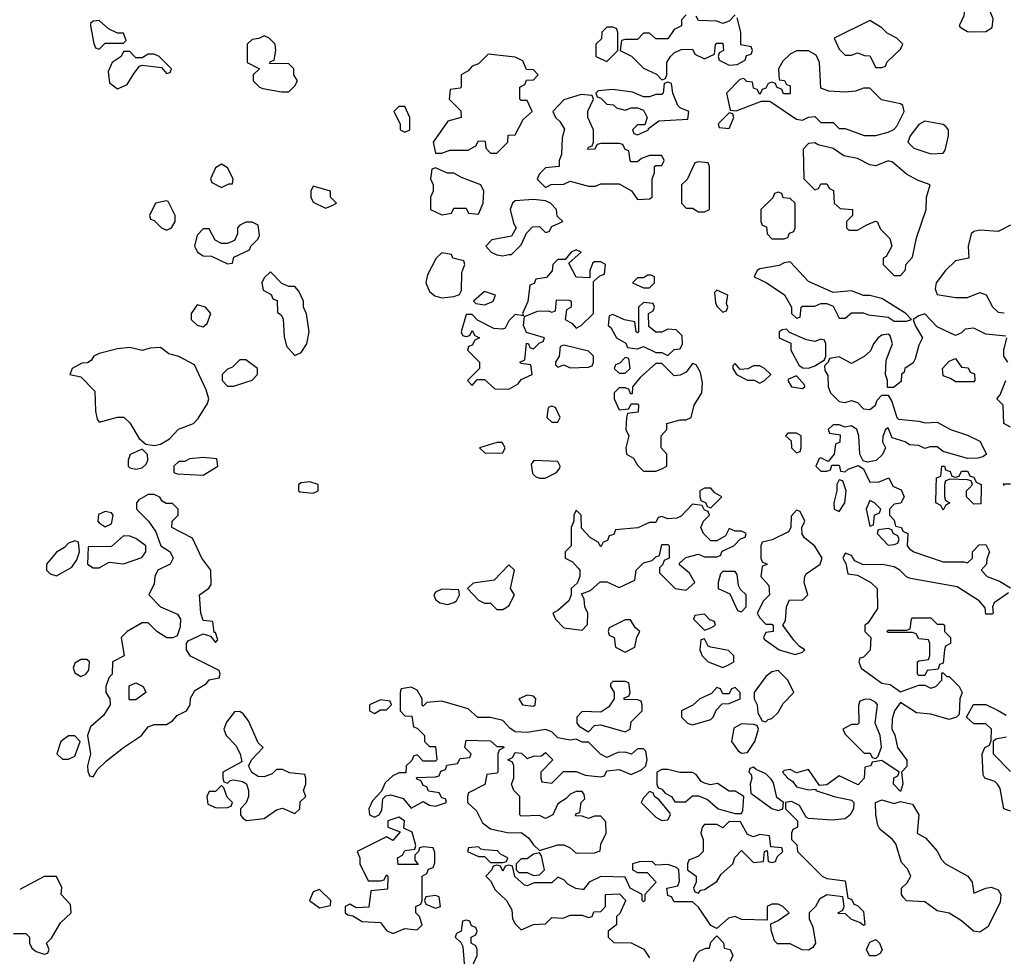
# Model space of a CAD drawing. Header units: inches. Extents: x 2601682 to 2755810, y 449311 to 584050.
# Tile 394 of 505: x 2725670 to 2728890, y 508467 to 511530. Entities that reach past the tile are written whole.
import ezdxf

# ---------------------------------------------------------------- set-up
doc = ezdxf.new("R2010")
doc.units = ezdxf.units.IN
doc.header["$MEASUREMENT"] = 0
doc.layers.add('C7520', color=7, linetype='Continuous')
doc.layers.add('C7521', color=7, linetype='Continuous')

msp = doc.modelspace()

# ---------------------------------------------------------------- linework, layer by layer
at = {"layer": 'C7520', "color": 2, "elevation": 2}
for points in [[(2726582, 510000), (2726582, 509990), (2726586, 509986), (2726630, 509982), (2726646, 509990), (2726646, 510000)], [(2728342, 510000), (2728342, 509990), (2728332, 509950), (2728334, 509930), (2728350, 509922), (2728368, 509950), (2728373.2, 509990), (2728369.7, 510000)], [(2728537, 510000), (2728552.7, 509992.7), (2728562, 509970), (2728551.1, 509948.9), (2728530, 509946), (2728514, 509930), (2728514, 509910), (2728530, 509894), (2728534, 509874), (2728554, 509870), (2728558, 509858), (2728574, 509850), (2728572, 509810), (2728579.6, 509799.6), (2728594, 509790), (2728690, 509758), (2728758, 509758), (2728770, 509754), (2728786, 509770), (2728786, 509790), (2728807.3, 509812.7), (2728830, 509814), (2728842, 509790), (2728832.7, 509767.3), (2728832, 509750), (2728814, 509730), (2728834, 509710), (2728874.4, 509694.4), (2728910, 509672)], [(2728694, 510000), (2728694, 509970), (2728698, 509958), (2728712, 509950), (2728698, 509942), (2728690, 509926), (2728682, 509942), (2728666, 509950), (2728667.2, 510000)], [(2728813.8, 510000), (2728812.7, 509947.3), (2728790, 509946), (2728766, 509970), (2728766, 509990), (2728776, 510000)], [(2728903.6, 509656.4), (2728856.9, 509623.1), (2728851.3, 509610), (2728854, 509590), (2728850, 509586), (2728830, 509586), (2728827.3, 509607.3), (2728808, 509630), (2728736, 509676), (2728583.1, 509703.1), (2728570, 509708), (2728548.7, 509730), (2728530, 509741.2), (2728491.3, 509748.7), (2728428, 509748), (2728401.2, 509761.2), (2728390, 509778), (2728370, 509786), (2728362, 509770), (2728372, 509752), (2728378, 509718), (2728410, 509714), (2728454, 509690), (2728474, 509670), (2728474.8, 509605.2), (2728443.6, 509556.4), (2728434, 509550), (2728434, 509530), (2728454, 509510), (2728451.1, 509468.9), (2728430, 509446), (2728418, 509442), (2728414, 509430), (2728422, 509410), (2728490, 509361), (2728516.3, 509356.3), (2728550, 509332), (2728610, 509354), (2728630, 509354), (2728650, 509344.7), (2728666, 509350), (2728686, 509370), (2728686, 509394), (2728690, 509394), (2728702, 509382), (2728710, 509382), (2728742, 509350), (2728752, 509330), (2728744.7, 509310), (2728742, 509258), (2728734, 509250), (2728710, 509242), (2728650, 509259), (2728603.2, 509263.2), (2728550, 509298), (2728531.3, 509270), (2728523.6, 509243.6), (2728522, 509210), (2728531.6, 509191.6), (2728541, 509150), (2728571.6, 509108.4), (2728571.6, 509088.4), (2728554, 509070), (2728558, 509030), (2728550, 509006), (2728528, 509030), (2728528.4, 509051.6), (2728542, 509058), (2728546, 509070), (2728490, 509108), (2728458, 509102), (2728454, 509090), (2728434, 509086), (2728432, 509050), (2728412, 509028), (2728350, 509058), (2728310, 509028), (2728286, 509026), (2728250, 509078), (2728210, 509068), (2728190, 509078), (2728170, 509075.3), (2728164.7, 509070), (2728182, 509050), (2728198.8, 509038.8), (2728210, 509022), (2728250, 509012), (2728274, 509014), (2728274, 509010), (2728334, 508990), (2728390, 508978), (2728398, 508970), (2728397.3, 508950), (2728386, 508930), (2728370, 508917.2), (2728327.3, 508912.7), (2728250, 508918), (2728242, 508922), (2728220.4, 508960.4), (2728194, 508974), (2728174, 508970), (2728174, 508950), (2728214, 508910), (2728214, 508890), (2728198, 508882), (2728194, 508870), (2728194, 508850), (2728211.6, 508831.6), (2728214, 508810), (2728294, 508730), (2728310, 508722), (2728370, 508714), (2728378, 508658), (2728390, 508654), (2728398, 508638), (2728410, 508634), (2728430, 508614), (2728434, 508570), (2728430, 508568), (2728418, 508578), (2728390, 508588), (2728370, 508608), (2728350, 508606), (2728346, 508610), (2728362, 508618), (2728366, 508630), (2728362, 508662), (2728310, 508668), (2728285.4, 508654.6), (2728272, 508630), (2728252, 508610), (2728252, 508590), (2728263.5, 508563.5), (2728272, 508510), (2728263.6, 508496.4), (2728250, 508488), (2728228.4, 508488.4), (2728190, 508508), (2728148.4, 508508.4), (2728138, 508518), (2728127.3, 508552.7), (2728126, 508574), (2728150, 508584.7), (2728186, 508610), (2728166, 508630), (2728150, 508638), (2728130, 508638), (2728114, 508630), (2728114, 508586), (2728030, 508588), (2728010, 508598), (2727987.5, 508592.5), (2727950, 508558), (2727930, 508568), (2727890, 508628), (2727870, 508646), (2727810, 508646), (2727802, 508662), (2727790, 508666), (2727786, 508690), (2727822, 508698), (2727827.3, 508712.7), (2727826, 508750), (2727818, 508758), (2727790, 508768), (2727750, 508766), (2727738, 508778), (2727696.4, 508776.4), (2727674, 508770), (2727674, 508750), (2727690, 508742), (2727722, 508742), (2727752, 508710), (2727714, 508670), (2727714, 508650), (2727710, 508646), (2727706, 508650), (2727706, 508670), (2727666, 508690), (2727650, 508726), (2727570, 508728.7), (2727532, 508710), (2727514, 508686), (2727510, 508686), (2727488.7, 508688.7), (2727463.1, 508703.1), (2727450, 508718), (2727430, 508726), (2727410, 508708), (2727352.7, 508707.3), (2727330, 508698), (2727320.4, 508700.4), (2727288.9, 508728.9), (2727282, 508762), (2727270, 508766), (2727258, 508762), (2727250, 508746), (2727242, 508762), (2727230, 508766), (2727218, 508762), (2727214, 508750), (2727194, 508730), (2727210, 508714), (2727225.4, 508685.4), (2727262, 508650), (2727279.6, 508619.6), (2727282, 508590), (2727290, 508574), (2727310, 508554), (2727350, 508572), (2727390, 508574), (2727410, 508594), (2727447.3, 508592.7), (2727470, 508602), (2727510, 508602), (2727530, 508594), (2727542, 508598), (2727547.3, 508612.7), (2727570, 508614), (2727586, 508630), (2727586, 508670), (2727632, 508672), (2727651.6, 508651.6), (2727651.6, 508648.4), (2727632.7, 508607.3), (2727622, 508598), (2727622, 508570), (2727594, 508550), (2727594, 508530), (2727612.7, 508512.7), (2727670, 508512), (2727711.3, 508491.3), (2727730, 508462)], [(2728910, 508942), (2728888.7, 508950), (2728876.4, 509016.4), (2728868, 509030), (2728859, 509039), (2728826, 509050), (2728820.4, 509060.4), (2728818, 509130), (2728826, 509150), (2728842, 509158), (2728847.3, 509172.7), (2728848, 509210), (2728830, 509228), (2728790, 509228), (2728766, 509250), (2728788.9, 509291.1), (2728830, 509291.3), (2728870, 509271.3), (2728895.9, 509255.9)], [(2728896, 509184), (2728862, 509178), (2728854, 509170), (2728854, 509130), (2728910, 509072)], [(2725650, 508542), (2725690, 508542), (2725702, 508530), (2725702, 508510), (2725710, 508494), (2725723.6, 508483.6), (2725750, 508474), (2725762, 508478), (2725766, 508490), (2725758, 508510), (2725773.6, 508526.4), (2725803.1, 508576.9), (2725838, 508610), (2725836.4, 508636.4), (2725806, 508670), (2725807.3, 508692.7), (2725790, 508728), (2725750, 508728), (2725670, 508686)], [(2727873.2, 508450), (2727884.7, 508475.3), (2727894.6, 508485.4), (2727914, 508494), (2727926, 508494), (2727930, 508514), (2727950, 508534), (2727971.6, 508511.6), (2727974, 508494), (2727994, 508490), (2728002, 508470), (2727994, 508450)]]:
    msp.add_lwpolyline(points, dxfattribs=at)
for points in [[(2727930, 509998), (2727910, 509998), (2727894, 509990), (2727894, 509970), (2727898, 509958), (2727914, 509950), (2727918, 509938), (2727930, 509934), (2727966, 509970), (2727943.1, 509983.1)], [(2726110, 509978), (2726090, 509978), (2726059.6, 509960.4), (2726052, 509950), (2726052, 509930), (2726091.3, 509890), (2726115.3, 509855.3), (2726132, 509810), (2726162, 509790), (2726172, 509770), (2726162, 509750), (2726122, 509730), (2726112, 509710), (2726110, 509686), (2726092, 509650), (2726130.7, 509610.7), (2726186.4, 509586.4), (2726196, 509570), (2726195.3, 509544.7), (2726184.7, 509515.3), (2726171.3, 509508.7), (2726151.1, 509508.9), (2726118, 509530), (2726090, 509558), (2726070, 509558), (2726022, 509530), (2726002, 509510), (2726012, 509450), (2725974, 509430), (2725972, 509390), (2725962, 509378), (2725951.3, 509350), (2725951.3, 509330), (2725964.7, 509310), (2725966, 509290), (2725944.5, 509255.5), (2725902, 509218), (2725891.3, 509190), (2725902, 509130), (2725892, 509090), (2725892.7, 509072.7), (2725898, 509058), (2725910, 509054), (2725923.1, 509076.9), (2725953.6, 509106.4), (2726009.3, 509150.7), (2726068.7, 509190), (2726090, 509218), (2726110, 509226), (2726150, 509226), (2726170, 509238), (2726185.2, 509254.8), (2726215.3, 509270), (2726228, 509290), (2726228.4, 509311.6), (2726243.1, 509336.9), (2726280.4, 509359.6), (2726290, 509372), (2726322, 509378), (2726326, 509390), (2726322, 509402), (2726229, 509449), (2726215.3, 509470), (2726215.3, 509490), (2726221.2, 509498.8), (2726270, 509522), (2726294, 509514), (2726310, 509494), (2726318, 509502), (2726310, 509526), (2726306, 509526), (2726302, 509562), (2726270, 509566), (2726262, 509590), (2726258, 509650), (2726288.4, 509671.6), (2726296.4, 509683.6), (2726295.3, 509730), (2726266, 509770), (2726235.3, 509835.3), (2726168, 509870), (2726169, 509891), (2726188, 509910), (2726188, 509930), (2726170, 509948), (2726148.7, 509948.7), (2726136.4, 509956.4), (2726128.4, 509968.4)], [(2728450, 509958), (2728438, 509930), (2728450, 509874), (2728462, 509878), (2728466, 509910), (2728482, 509918), (2728486, 509930), (2728466, 509950)], [(2725950, 509922), (2725927.5, 509912.5), (2725926, 509890), (2725930, 509884.7), (2725950, 509872), (2725970, 509882), (2725975.3, 509910), (2725970, 509918)], [(2727870, 509946), (2727832.7, 509907.3), (2727819.6, 509900.4), (2727790, 509898), (2727770, 509906), (2727758, 509902), (2727750, 509886), (2727730, 509886), (2727691.6, 509868.4), (2727618, 509862), (2727612.7, 509847.3), (2727598, 509842), (2727592.7, 509827.3), (2727578, 509822), (2727570, 509806), (2727562, 509822), (2727536.4, 509836.4), (2727507.3, 509867.3), (2727506, 509910), (2727490, 509926), (2727482, 509910), (2727482, 509890), (2727474, 509870), (2727474, 509810), (2727454, 509790), (2727454, 509770), (2727478, 509758), (2727496.9, 509736.9), (2727502, 509730), (2727502, 509710), (2727492.7, 509687.3), (2727474, 509670), (2727474, 509650), (2727466, 509630), (2727430, 509598), (2727414, 509590), (2727422, 509570), (2727450, 509542), (2727510, 509534), (2727527.3, 509552.7), (2727528, 509590), (2727518, 509610), (2727516.4, 509636.4), (2727507.3, 509652.7), (2727536.4, 509663.6), (2727568.4, 509691.6), (2727590, 509692), (2727630, 509674), (2727682, 509698), (2727686, 509730), (2727710, 509754), (2727738, 509762), (2727750, 509774), (2727762, 509778), (2727770, 509814), (2727790, 509814), (2727794, 509810), (2727794, 509770), (2727778, 509762), (2727772.7, 509747.3), (2727762, 509738), (2727762, 509722), (2727814, 509670), (2727850, 509664.7), (2727878, 509690), (2727860.4, 509720.4), (2727827.3, 509747.3), (2727827.3, 509752.7), (2727848.4, 509771.6), (2727890, 509782), (2727910, 509774), (2727950, 509774), (2727962, 509778), (2727967.3, 509792.7), (2728006, 509810), (2728027.3, 509832.7), (2728042, 509838), (2728046, 509850), (2728030, 509858), (2728010, 509858), (2727990, 509866), (2727978, 509842), (2727950, 509826), (2727930, 509826), (2727906, 509850), (2727898, 509870), (2727906, 509890), (2727926, 509910), (2727922, 509922), (2727910, 509926), (2727902, 509942)], [(2728210, 509926), (2728192.7, 509907.3), (2728192, 509870), (2728184.7, 509855.3), (2728131, 509829), (2728098, 509822), (2728094, 509810), (2728094, 509770), (2728098, 509758), (2728114, 509750), (2728098, 509742), (2728094, 509710), (2728119.6, 509679.6), (2728122, 509650), (2728102, 509630), (2728082, 509590), (2728090, 509574), (2728110, 509554), (2728130, 509554), (2728134, 509550), (2728134, 509530), (2728110, 509526), (2728102, 509510), (2728104.7, 509504.7), (2728154, 509470), (2728206, 509454), (2728230, 509462), (2728238, 509470), (2728220.2, 509480.2), (2728201.2, 509501.2), (2728166, 509550), (2728174.6, 509565.4), (2728178, 509610), (2728187.3, 509632.7), (2728230, 509632), (2728248, 509650), (2728235.3, 509690), (2728238, 509710), (2728242, 509718), (2728288, 509750), (2728294, 509770), (2728270, 509808.7), (2728236.4, 509836.4), (2728228.4, 509848.4), (2728228, 509870), (2728238, 509890), (2728222, 509922)], [(2728510, 509866), (2728478, 509862), (2728474, 509850), (2728510, 509812), (2728530, 509814), (2728542, 509818), (2728546, 509830), (2728542, 509842), (2728526, 509850), (2728522, 509862)], [(2725850, 509826), (2725830, 509818), (2725816, 509804), (2725790, 509788.7), (2725758, 509750), (2725758, 509730), (2725770, 509718), (2725790, 509711.3), (2725810, 509722.8), (2725840.2, 509739.8), (2725856.4, 509763.6), (2725866, 509790), (2725862, 509822)], [(2726010, 509842), (2725970, 509808), (2725894, 509806), (2725892, 509750), (2725910, 509738), (2725930, 509738), (2725963.1, 509756.9), (2726010, 509751.3), (2726068.9, 509771.1), (2726082, 509790), (2726082, 509810), (2726050, 509834), (2726030, 509841.2)], [(2727270, 509748), (2727222, 509698), (2727152.7, 509687.3), (2727134, 509670), (2727170, 509632), (2727190, 509622), (2727210, 509622), (2727230, 509602), (2727250, 509602), (2727270, 509614), (2727288, 509650), (2727275.3, 509670), (2727288, 509730)], [(2728010, 509726), (2727970, 509726), (2727962, 509718), (2727954, 509690), (2727954, 509670), (2727992.7, 509652.7), (2728018, 509598), (2728030, 509594), (2728046, 509610), (2728046, 509650), (2728027.3, 509667.3), (2728020.4, 509680.4), (2728016.4, 509716.4)], [(2727050, 509668), (2727030, 509658), (2727024.7, 509650), (2727030, 509634), (2727043.6, 509623.6), (2727070, 509618), (2727090, 509624.7), (2727098, 509630), (2727108, 509650), (2727106, 509666)], [(2727650, 509568), (2727598, 509542), (2727594, 509530), (2727598, 509518), (2727614, 509510), (2727618, 509478), (2727650, 509462), (2727682, 509478), (2727688.4, 509511.6), (2727698, 509530), (2727683.1, 509543.1), (2727667.3, 509567.3)], [(2727910, 509586), (2727878, 509582), (2727874, 509570), (2727910, 509534), (2727930, 509542), (2727946, 509550), (2727942, 509562), (2727927.3, 509567.3)], [(2728670, 509554), (2728690, 509554), (2728694, 509550), (2728694, 509530), (2728714, 509510), (2728714, 509490), (2728698, 509482), (2728694, 509470), (2728690, 509426), (2728678, 509422), (2728674, 509406), (2728638, 509402), (2728630, 509386), (2728610, 509386), (2728606, 509390), (2728606, 509430), (2728610, 509434), (2728642, 509438), (2728646, 509450), (2728646, 509490), (2728642, 509502), (2728610, 509506), (2728602, 509522), (2728590, 509526), (2728510, 509526), (2728506, 509530), (2728510, 509534), (2728570, 509534), (2728582, 509538), (2728586, 509570), (2728590, 509574), (2728650, 509574)], [(2727910, 509506), (2727898, 509502), (2727894, 509470), (2727902, 509450), (2727922, 509430), (2727970, 509412), (2727990, 509422), (2728006, 509430), (2728006, 509450), (2727988, 509468), (2727930, 509478), (2727922, 509482)], [(2725890, 509438), (2725870, 509438), (2725850, 509426), (2725844.7, 509410), (2725850, 509394), (2725870, 509382), (2725886, 509390), (2725896.4, 509403.6), (2725898, 509430)], [(2728150, 509402), (2728130, 509398), (2728110, 509382), (2728072, 509330), (2728072, 509310), (2728082, 509290), (2728083.6, 509263.6), (2728098, 509238), (2728110, 509234), (2728118, 509242), (2728130, 509244.7), (2728150, 509264.7), (2728166.3, 509293.7), (2728202, 509330), (2728182, 509370)], [(2726030, 509306), (2726028, 509310), (2726028.4, 509351.6), (2726050, 509362), (2726074, 509350), (2726082, 509330), (2726050, 509306)], [(2726950, 509348), (2726918, 509342), (2726914, 509330), (2726914, 509270), (2726930, 509254), (2726952.7, 509252.7), (2726958, 509218), (2726970, 509214), (2726994, 509190), (2726994, 509170), (2727010, 509154), (2727030, 509154), (2727034, 509110), (2727030, 509106), (2726990, 509106), (2726970, 509126), (2726958, 509122), (2726952.7, 509107.3), (2726934, 509090), (2726932.7, 509067.3), (2726910, 509068), (2726890, 509058), (2726865.4, 509034.6), (2726852.7, 509007.3), (2726823.6, 508976.4), (2726812, 508950), (2726814, 508930), (2726830, 508922), (2726846, 508930), (2726854.6, 508945.4), (2726858, 508982), (2726867.3, 508992.7), (2726884, 508996), (2726924, 508984), (2726950, 508952), (2726990, 508974), (2727010, 508962), (2727030, 508958), (2727066, 508970), (2727062, 508982), (2727050, 508986), (2727042, 509002), (2727007.3, 509007.3), (2727002, 509022), (2726990, 509026), (2726982, 509042), (2726970, 509046), (2726967.3, 509052.7), (2727030, 509054), (2727042, 509058), (2727047.3, 509072.7), (2727062, 509078), (2727067.3, 509092.7), (2727102, 509098), (2727110, 509114), (2727142, 509118), (2727146, 509130), (2727126, 509150), (2727130, 509174), (2727210, 509172), (2727230, 509154), (2727250, 509154), (2727254, 509150), (2727238, 509142), (2727234, 509130), (2727234, 509070), (2727230, 509066), (2727198, 509062), (2727191.1, 509028.9), (2727138, 509002), (2727134, 508990), (2727134, 508970), (2727163.6, 508943.6), (2727183.5, 508903.5), (2727210, 508884), (2727270, 508871.3), (2727310, 508872), (2727334.4, 508854.4), (2727350, 508832), (2727370, 508814), (2727430, 508832), (2727450, 508832), (2727470, 508822), (2727490, 508804.7), (2727550, 508806), (2727568, 508812), (2727570, 508834), (2727588, 508870), (2727587.3, 508907.3), (2727570, 508926), (2727550, 508926), (2727530, 508918), (2727510, 508926), (2727487.3, 508927.3), (2727490, 508934), (2727502, 508938), (2727506, 508970), (2727518, 508982), (2727516.4, 508996.4), (2727510, 509006), (2727490, 509006), (2727470, 508998), (2727456.9, 508983.1), (2727430, 508966), (2727414, 508930), (2727390, 508918), (2727370, 508928), (2727310, 508926), (2727306, 508930), (2727306, 508990), (2727286, 509010), (2727278, 509030), (2727286, 509050), (2727286, 509090), (2727282, 509102), (2727266, 509110), (2727282, 509118), (2727290, 509134), (2727311.6, 509131.6), (2727330, 509114), (2727350, 509122), (2727376.4, 509123.6), (2727390, 509134), (2727414, 509110), (2727374, 509070), (2727374, 509050), (2727378, 509038), (2727410, 509034), (2727448, 509072), (2727490, 509072), (2727519.6, 509059.6), (2727570, 509054), (2727582, 509058), (2727590, 509074), (2727630, 509078), (2727670, 509062), (2727703.1, 509076.9), (2727718, 509090), (2727722, 509110), (2727718, 509138), (2727710, 509146), (2727690, 509146), (2727671.1, 509128.9), (2727650, 509135.3), (2727626.4, 509133.6), (2727590, 509118), (2727568.9, 509128.9), (2727530, 509168), (2727510, 509168), (2727490, 509178), (2727470, 509174), (2727430, 509182), (2727410, 509202), (2727390, 509208.7), (2727330, 509199), (2727290, 509202), (2727273.2, 509213.2), (2727250, 509239), (2727210, 509248), (2727168.4, 509248.4), (2727136.4, 509276.4), (2727050, 509302), (2727002, 509298), (2726990, 509286), (2726986, 509290), (2726986, 509310), (2726970, 509338)], [(2727650, 509366), (2727610, 509366), (2727602, 509358), (2727602, 509350), (2727614, 509330), (2727614, 509310), (2727596.9, 509283.1), (2727570, 509266), (2727510, 509268), (2727492, 509250), (2727492, 509230), (2727499.6, 509219.6), (2727530, 509202), (2727550, 509222), (2727570, 509224.7), (2727650, 509202), (2727666, 509210), (2727670, 509234), (2727706, 509270), (2727706, 509290), (2727702, 509302), (2727690, 509306), (2727647.3, 509307.3), (2727647.3, 509312.7), (2727662, 509318), (2727666, 509330), (2727662, 509362)], [(2728010, 509346), (2727998, 509342), (2727990, 509326), (2727970, 509326), (2727962, 509342), (2727950, 509346), (2727932.7, 509327.3), (2727894, 509310), (2727871.6, 509288.4), (2727834, 509270), (2727834, 509250), (2727854, 509230), (2727870, 509224.7), (2727930, 509242), (2727938, 509250), (2727947.3, 509272.7), (2727967.3, 509292.7), (2727990, 509294), (2728026, 509310), (2728026, 509330)], [(2727330, 509322), (2727302, 509310), (2727314, 509290), (2727350, 509286), (2727355.3, 509290), (2727358, 509310), (2727350, 509318)], [(2728450, 509308), (2728432.7, 509307.3), (2728418, 509302), (2728412.7, 509287.3), (2728414, 509230), (2728410, 509226), (2728390, 509226), (2728362, 509210), (2728370, 509194), (2728432, 509132), (2728451.3, 509131.3), (2728458, 509118), (2728470, 509114), (2728478, 509122), (2728488.4, 509151.6), (2728484, 509190), (2728468, 509230), (2728475.3, 509290), (2728470, 509298)], [(2726850, 509306), (2726814, 509290), (2726814, 509270), (2726830, 509262), (2726850, 509274), (2726870, 509274), (2726886, 509290), (2726882, 509302)], [(2726390, 509268), (2726372.7, 509267.3), (2726346.4, 509233.6), (2726338, 509210), (2726344.7, 509190), (2726377.3, 509157.3), (2726391.3, 509130), (2726396.9, 509103.1), (2726334, 509070), (2726334, 509050), (2726338, 509038), (2726350, 509034), (2726358, 509042), (2726370, 509044.7), (2726398.8, 509038.8), (2726411.3, 509031.3), (2726418, 509010), (2726418, 508990), (2726410.9, 508969.1), (2726392, 508950), (2726392, 508930), (2726399.6, 508919.6), (2726411.6, 508911.6), (2726470, 508918), (2726510, 508946.8), (2726530, 508952), (2726570, 508934), (2726586, 508950), (2726587.3, 508972.7), (2726606, 508990), (2726598, 509010), (2726606, 509030), (2726606, 509050), (2726602, 509062), (2726552.7, 509067.3), (2726530, 509078), (2726510, 509078), (2726495.3, 509064.7), (2726470, 509054), (2726450, 509055.3), (2726428.7, 509068.7), (2726418, 509090), (2726428.9, 509111.1), (2726466, 509150), (2726450, 509166), (2726418, 509238), (2726400.4, 509260.4)], [(2728030, 509228), (2728006, 509214), (2727998, 509170), (2728019.6, 509139.6), (2728030, 509132), (2728050, 509134), (2728074, 509170), (2728086, 509210), (2728082, 509222), (2728070, 509226)], [(2725850, 509188), (2725830, 509188), (2725804.7, 509170), (2725792, 509130), (2725810, 509112), (2725830, 509112), (2725850, 509122), (2725868, 509170)], [(2728070, 509086), (2728058, 509082), (2728054, 509070), (2728062, 509062), (2728064.7, 509050), (2728058.8, 509030), (2728061.4, 509001.4), (2728130, 508951.3), (2728150, 508944.7), (2728166, 508950), (2728168, 508970), (2728146.3, 508986.3), (2728134.8, 509034.8), (2728127.2, 509047.2), (2728110, 509064), (2728078, 509078)], [(2727790, 509078), (2727770, 509078), (2727754, 509070), (2727754, 509030), (2727758, 509018), (2727770, 509014), (2727781, 509001), (2727802, 508990), (2727812.7, 508972.7), (2727847.3, 508972.7), (2727870, 508992), (2727890, 508992), (2727919.8, 508979.8), (2727954, 508950), (2728010, 508934), (2728030, 508934), (2728035.3, 508944.7), (2728038, 508990), (2728010, 509008), (2727990, 509008), (2727952.1, 509032.1), (2727928.7, 509028.7), (2727910, 509034), (2727899, 509039), (2727882, 509062), (2727870, 509068.7), (2727829, 509069)], [(2726330, 509026), (2726310, 509006), (2726290, 509006), (2726282, 508990), (2726285.4, 508965.4), (2726312.7, 508952.7), (2726350, 508954), (2726362, 508958), (2726366, 508970), (2726348.4, 508988.4), (2726338, 509018)], [(2727730, 509006), (2727710, 508986), (2727702, 508970), (2727750, 508922), (2727770, 508912), (2727790, 508914), (2727798, 508930), (2727796.4, 508936.4), (2727760.4, 508980.4), (2727746, 508990), (2727742, 509002)], [(2728530, 508967.3), (2728550, 508974), (2728590, 508964.7), (2728611, 508930), (2728604.7, 508870), (2728633.7, 508853.7), (2728670.8, 508810.8), (2728684.5, 508784.5), (2728698, 508770), (2728771, 508730), (2728784.9, 508710), (2728790, 508674), (2728829.5, 508690.5), (2728846.8, 508693.2), (2728870, 508684.7), (2728878.8, 508670), (2728876.7, 508643.3), (2728835.8, 508564.2), (2728810, 508546.6), (2728789.6, 508549.6), (2728750, 508584), (2728710, 508608.7), (2728670, 508616), (2728630, 508645.2), (2728570, 508649.2), (2728560.2, 508660.2), (2728554, 508670), (2728554, 508690), (2728571.9, 508708.1), (2728584, 508730), (2728573.6, 508753.6), (2728554, 508774), (2728534.8, 508834.8), (2728524, 508850), (2728482.9, 508882.9), (2728476.2, 508896.2), (2728469.5, 508930.5), (2728469.1, 508970.9), (2728490, 508978.8)], [(2726910, 508922), (2726874, 508910), (2726874, 508890), (2726914, 508874), (2726890, 508846), (2726870, 508858), (2726774, 508810), (2726782, 508790), (2726782, 508770), (2726810, 508714), (2726850, 508714), (2726862, 508718), (2726870, 508734), (2726874, 508730), (2726872.7, 508687.3), (2726818, 508682), (2726811.6, 508628.4), (2726770, 508626), (2726750, 508638), (2726734, 508630), (2726734, 508610), (2726743.6, 508603.6), (2726759.6, 508599.6), (2726790, 508581), (2726850, 508578), (2726870, 508552), (2726890, 508542), (2726930, 508558), (2726970, 508554), (2726986, 508570), (2726978, 508598), (2726966, 508610), (2726966, 508630), (2726982, 508638), (2726986, 508650), (2726986, 508730), (2727002, 508738), (2727007.3, 508752.7), (2727022, 508758), (2727027.3, 508772.7), (2727027.3, 508807.3), (2727022, 508822), (2726990, 508826), (2726978, 508822), (2726974, 508810), (2726962, 508798), (2726962, 508782), (2726972.7, 508767.3), (2726907.3, 508767.3), (2726906, 508790), (2726922, 508798), (2726930, 508814), (2726962, 508818), (2726966, 508830), (2726953.6, 508873.6), (2726926, 508886), (2726928, 508910)], [(2727990, 508908), (2727970, 508888), (2727950, 508898), (2727910, 508898), (2727902, 508890), (2727898, 508870), (2727904.7, 508850), (2727904.7, 508810), (2727890, 508795.3), (2727858, 508782), (2727854, 508770), (2727854, 508750), (2727882, 508730), (2727882, 508710), (2727874, 508690), (2727878, 508678), (2727890, 508674), (2727896.4, 508683.6), (2727910, 508686), (2727950, 508712), (2727963.7, 508736.3), (2728002, 508770), (2728009.1, 508790.9), (2728030, 508814), (2728070, 508774), (2728102, 508778), (2728106, 508810), (2728114, 508814), (2728118, 508778), (2728130, 508774), (2728142, 508778), (2728147.3, 508792.7), (2728166, 508810), (2728162, 508822), (2728126, 508826), (2728122, 508862), (2728090, 508866), (2728070, 508858), (2728050, 508866), (2728027.3, 508907.3)], [(2727170, 508826), (2727138, 508822), (2727134, 508810), (2727170, 508794), (2727190, 508794), (2727210, 508774), (2727250, 508774), (2727262, 508778), (2727266, 508790), (2727242, 508802), (2727232.5, 508812.5), (2727190, 508815.3), (2727178, 508818)], [(2727370, 508806), (2727350, 508802), (2727330, 508786), (2727310, 508786), (2727294, 508770), (2727294, 508750), (2727302, 508742), (2727330, 508742), (2727350, 508732), (2727370, 508734), (2727386, 508750), (2727376.4, 508796.4)], [(2726650, 508686), (2726630, 508678), (2726618, 508650), (2726650, 508626), (2726686, 508634), (2726688, 508650)], [(2727030, 508666), (2726998, 508662), (2726994, 508650), (2726998, 508638), (2727030, 508624.7), (2727046, 508630), (2727042, 508662)], [(2727130, 508586), (2727118, 508582), (2727114, 508550), (2727098, 508542), (2727094, 508530), (2727112.7, 508512.7), (2727119.6, 508499.6), (2727123.6, 508443.6), (2727130, 508434), (2727150, 508434), (2727166, 508470), (2727166, 508490), (2727162, 508502), (2727146, 508510), (2727146, 508530), (2727162, 508538), (2727166, 508550), (2727162, 508562), (2727147.3, 508567.3), (2727142, 508582)], [(2728449, 508469), (2728439, 508490), (2728450, 508514), (2728470, 508522), (2728482, 508510), (2728491.1, 508488.9), (2728483.6, 508476.4), (2728470, 508469)]]:
    msp.add_lwpolyline(points, close=True, dxfattribs=at)
at = {"layer": 'C7521', "color": 2, "elevation": 2}
for points in [[(2728870, 511746), (2728790, 511728.7), (2728739.6, 511700.4), (2728690, 511698), (2728674, 511690), (2728690, 511674), (2728712.7, 511672.7), (2728730, 511634), (2728751.6, 511611.6), (2728761, 511570), (2728757.3, 511542.7), (2728742, 511510), (2728745.4, 511505.4), (2728770, 511491.3), (2728790, 511491), (2728830, 511491.3), (2728850, 511504.7), (2728853.6, 511533.6), (2728838, 511570), (2728838, 511590), (2728854.6, 511625.4), (2728882, 511710)], [(2725930, 511528), (2725910, 511526), (2725902, 511518), (2725902, 511510), (2725912.7, 511452.7), (2725918, 511438), (2725930, 511434), (2725950, 511454), (2726010, 511454), (2726018, 511462), (2726010, 511486), (2725990, 511486), (2725960.2, 511500.2)], [(2727610, 511506), (2727590, 511506), (2727574, 511490), (2727572.7, 511467.3), (2727554, 511450), (2727554, 511410), (2727590, 511394), (2727626, 511430), (2727626, 511490), (2727622, 511502)], [(2728450, 511528), (2728334, 511470), (2728350, 511434), (2728370, 511414), (2728390, 511414), (2728410, 511422), (2728432.7, 511412.7), (2728450, 511412), (2728470, 511374), (2728490, 511374), (2728502, 511378), (2728507.3, 511392.7), (2728550, 511434), (2728558, 511450), (2728538, 511470), (2728506.6, 511486.6), (2728490, 511504)], [(2726470, 511478), (2726451.6, 511468.4), (2726430, 511466), (2726414, 511450), (2726414, 511390), (2726454, 511370), (2726434, 511350), (2726434, 511330), (2726454, 511310), (2726465.4, 511305.4), (2726526, 511294), (2726550, 511294), (2726570, 511314), (2726578, 511330), (2726566, 511350), (2726566, 511370), (2726550, 511386), (2726487.3, 511387.3), (2726490, 511394), (2726502, 511398), (2726508, 511430), (2726506, 511450), (2726486, 511470)], [(2726030, 511426), (2726010, 511426), (2726002, 511410), (2725972, 511390), (2725959.6, 511360.4), (2725964, 511324), (2725990, 511304.7), (2726022, 511318), (2726044.7, 511355.3), (2726062, 511378), (2726070, 511382), (2726134, 511374), (2726150, 511354), (2726162, 511358), (2726166, 511370), (2726126, 511410), (2726110, 511418), (2726090, 511418), (2726070, 511406), (2726050, 511406)], [(2727202, 511418), (2727170, 511386), (2727150, 511378), (2727136.9, 511363.1), (2727114, 511350), (2727114, 511310), (2727110, 511306), (2727078, 511302), (2727074, 511270), (2727112.7, 511232.7), (2727114, 511210), (2727070, 511198), (2727022, 511130), (2727030, 511094), (2727050, 511094), (2727076.4, 511103.6), (2727136.4, 511103.6), (2727162, 511118), (2727170, 511134), (2727192.7, 511132.7), (2727194, 511110), (2727210, 511094), (2727230, 511094), (2727266, 511130), (2727267.3, 511152.7), (2727290, 511154), (2727316.4, 511203.6), (2727346, 511230), (2727330, 511266), (2727310, 511266), (2727306, 511270), (2727306, 511310), (2727322, 511318), (2727327.3, 511332.7), (2727350, 511334), (2727366, 511350), (2727350, 511366), (2727327.3, 511367.3), (2727315.3, 511395.3), (2727290, 511408)], [(2728250, 511428), (2728210, 511428), (2728190, 511418), (2728165.4, 511394.6), (2728152, 511370), (2728154, 511334), (2728171.6, 511331.6), (2728178, 511318), (2728190, 511314), (2728190, 511288), (2728168.4, 511288.4), (2728162, 511302), (2728146, 511310), (2728142, 511322), (2728130, 511326), (2728118, 511322), (2728110, 511306), (2728098, 511302), (2728090, 511286), (2728082, 511302), (2728070, 511306), (2728066, 511326), (2728048.4, 511328.4), (2728038, 511338), (2728025.4, 511334.6), (2727982, 511290), (2727994, 511234), (2728012.7, 511232.7), (2728096.4, 511263.6), (2728123.6, 511263.6), (2728210, 511204.7), (2728230, 511202), (2728250, 511212), (2728270, 511214), (2728290, 511194), (2728330, 511194), (2728350, 511174), (2728370, 511174), (2728431.6, 511151.6), (2728470, 511151.3), (2728510, 511162), (2728528.9, 511171.1), (2728538, 511182), (2728562, 511230), (2728558, 511250), (2728550, 511255.3), (2728488.4, 511268.4), (2728450, 511306), (2728430, 511306), (2728403.6, 511296.4), (2728370, 511293.2), (2728316.4, 511296.4), (2728290, 511306), (2728286, 511390), (2728274.6, 511414.6)], [(2727790, 511326), (2727778, 511322), (2727774, 511290), (2727770, 511286), (2727750, 511286), (2727730, 511278), (2727710, 511278), (2727673.6, 511293.6), (2727610, 511302), (2727562, 511298), (2727554, 511290), (2727558, 511278), (2727570, 511274), (2727590, 511254), (2727611.6, 511251.6), (2727622, 511242), (2727650, 511234), (2727670, 511242), (2727690, 511242), (2727710, 511234), (2727722, 511210), (2727714, 511186), (2727690, 511186), (2727674, 511170), (2727678, 511158), (2727690, 511154), (2727710, 511162), (2727726, 511170), (2727726, 511174), (2727760.4, 511199.6), (2727855.3, 511204.7), (2727858, 511230), (2727830, 511242), (2727822, 511250), (2727806, 511290), (2727802, 511322)], [(2727506, 511286), (2727450, 511268), (2727414, 511230), (2727422, 511210), (2727436.9, 511196.9), (2727452, 511172), (2727443.6, 511143.6), (2727442, 511090), (2727434, 511070), (2727434, 511050), (2727390, 511046), (2727370, 511026), (2727362, 511010), (2727365.4, 511005.4), (2727390, 510982), (2727408.4, 510991.6), (2727450, 510992), (2727470, 511002), (2727530, 510986), (2727553.6, 510986.4), (2727570, 510994), (2727630, 510994), (2727671.1, 510971.1), (2727690, 510942), (2727730, 510944.7), (2727738, 510950), (2727738, 511010), (2727746, 511030), (2727746, 511050), (2727750, 511054), (2727770, 511054), (2727778, 511070), (2727770, 511086), (2727730, 511086), (2727703.6, 511076.4), (2727690, 511066), (2727670, 511066), (2727666, 511070), (2727662, 511102), (2727650, 511106), (2727642, 511122), (2727630, 511126), (2727570, 511126), (2727558, 511122), (2727550, 511106), (2727527.3, 511107.3), (2727530, 511114), (2727542, 511118), (2727546, 511130), (2727546, 511170), (2727528, 511210), (2727528.4, 511231.6), (2727546, 511270), (2727542, 511282)], [(2726930, 511246), (2726910, 511246), (2726894, 511230), (2726914, 511190), (2726914, 511170), (2726930, 511162), (2726946, 511170), (2726946, 511210)], [(2727990, 511226), (2727954, 511190), (2727958, 511178), (2727990, 511174), (2728006, 511210), (2728002, 511222)], [(2728630, 511198), (2728610, 511188), (2728582, 511150), (2728574, 511130), (2728594, 511110), (2728630, 511098), (2728650, 511092), (2728690, 511094), (2728696.4, 511103.6), (2728708, 511150), (2728708, 511170), (2728700.4, 511180.4), (2728690, 511188)], [(2728270, 511128), (2728250, 511126), (2728232.7, 511107.3), (2728234, 511010), (2728270, 510974), (2728282, 510978), (2728290, 510994), (2728310, 510994), (2728318, 510978), (2728331.6, 510971.6), (2728334, 510930), (2728352.7, 510912.7), (2728394, 510910), (2728394, 510890), (2728374, 510870), (2728374, 510850), (2728382, 510842), (2728410, 510842), (2728440.4, 510859.6), (2728468.4, 510871.6), (2728474, 510870), (2728485.4, 510845.4), (2728515.3, 510815.3), (2728522, 510790), (2728503.6, 510756.4), (2728494, 510750), (2728494, 510730), (2728530, 510694), (2728550, 510694), (2728567.3, 510712.7), (2728568, 510730), (2728590, 510754), (2728603.1, 510816.9), (2728634, 510910), (2728635.3, 510950), (2728648, 510990), (2728605.6, 511005.6), (2728570, 511025.2), (2728524.7, 511064.7), (2728510, 511069), (2728470, 511052.7), (2728450, 511056), (2728410, 511076), (2728365.6, 511085.6), (2728330, 511108.7), (2728281.2, 511121.2)], [(2726330, 511058), (2726310, 511046), (2726294, 511010), (2726298, 510998), (2726330, 510982), (2726354, 510994), (2726366, 510994), (2726368, 511010), (2726350, 511046)], [(2727890, 511066), (2727878, 511062), (2727852.7, 511007.3), (2727834, 510990), (2727834, 510930), (2727850, 510914), (2727870, 510914), (2727890, 510902), (2727910, 510902), (2727926, 510910), (2727926, 511050), (2727922, 511062)], [(2727030, 511046), (2727018, 511042), (2727014, 511010), (2727022, 510990), (2727022, 510970), (2727014, 510950), (2727014, 510910), (2727050, 510892), (2727082, 510898), (2727090, 510914), (2727130, 510914), (2727138, 510898), (2727170, 510894), (2727186, 510930), (2727188, 510970), (2727178, 510990), (2727114.6, 511014.6), (2727090, 511028.7), (2727068.7, 511028.7)], [(2726630, 510986), (2726622, 510970), (2726622, 510950), (2726630, 510934), (2726670, 510914), (2726690, 510922), (2726706, 510930), (2726686, 510950), (2726686, 510970)], [(2728150, 510966), (2728138, 510962), (2728132.7, 510947.3), (2728094, 510910), (2728094, 510870), (2728098, 510858), (2728112.7, 510852.7), (2728114, 510830), (2728130, 510814), (2728170, 510814), (2728182, 510818), (2728187.3, 510832.7), (2728202, 510838), (2728206, 510850), (2728206, 510930), (2728190, 510946), (2728167.3, 510947.3), (2728162, 510962)], [(2726150, 510938), (2726114, 510930), (2726094, 510890), (2726098, 510878), (2726110, 510874), (2726134, 510850), (2726150, 510842), (2726166, 510850), (2726178, 510870), (2726178, 510890), (2726155.3, 510935.3)], [(2727350, 510942), (2727290, 510938), (2727282, 510930), (2727274, 510910), (2727285.4, 510865.4), (2727294, 510850), (2727278, 510822), (2727214, 510810), (2727194, 510790), (2727212, 510770), (2727230, 510761), (2727250, 510758), (2727270, 510762), (2727278, 510762), (2727310, 510794), (2727327.3, 510832.7), (2727347.3, 510852.7), (2727370, 510854), (2727390, 510834), (2727402, 510838), (2727410, 510854), (2727446, 510870), (2727427.3, 510887.3), (2727426, 510910), (2727406, 510930), (2727390, 510938)], [(2726430, 510868), (2726410, 510868), (2726390, 510858), (2726382, 510850), (2726382, 510830), (2726372, 510808), (2726350, 510798), (2726330, 510798), (2726308.9, 510808.9), (2726290, 510846), (2726270, 510846), (2726250, 510826), (2726242, 510790), (2726252, 510770), (2726270, 510758), (2726296.9, 510756.9), (2726350, 510732), (2726366, 510734), (2726370, 510754), (2726422, 510778), (2726426, 510790), (2726450, 510814), (2726454.6, 510825.4), (2726450, 510858)], [(2727050, 510768), (2727032, 510750), (2727003.6, 510696.4), (2726998, 510670), (2727010, 510642), (2727027.1, 510627.1), (2727050, 510621), (2727090, 510624.7), (2727108.4, 510631.6), (2727115.3, 510644.7), (2727116.4, 510703.6), (2727126, 510730), (2727122, 510742), (2727086, 510750), (2727082, 510762)], [(2727490, 510778), (2727474, 510770), (2727454, 510746), (2727430, 510746), (2727414, 510730), (2727411.3, 510708.7), (2727392.7, 510687.3), (2727358, 510682), (2727352.7, 510667.3), (2727338, 510662), (2727331.6, 510608.4), (2727314, 510570), (2727318, 510562), (2727290, 510566), (2727270, 510546), (2727258, 510522), (2727250, 510518), (2727220.4, 510520.4), (2727167.3, 510547.3), (2727150, 510566), (2727130, 510566), (2727114, 510510), (2727118, 510498), (2727130, 510494), (2727142, 510498), (2727150, 510514), (2727158, 510498), (2727174, 510490), (2727158, 510482), (2727150, 510466), (2727138, 510462), (2727134, 510450), (2727174, 510410), (2727174, 510390), (2727134, 510350), (2727150, 510334), (2727166, 510354), (2727190, 510354), (2727223.6, 510323.6), (2727270, 510322), (2727300.4, 510339.6), (2727310, 510354), (2727346, 510370), (2727342, 510402), (2727310, 510406), (2727306, 510410), (2727322, 510418), (2727327.3, 510472.7), (2727334, 510470), (2727338, 510458), (2727350, 510454), (2727370, 510474), (2727382, 510478), (2727386, 510490), (2727327.3, 510507.3), (2727318, 510530), (2727320.4, 510559.6), (2727363.1, 510576.9), (2727398, 510578), (2727410, 510574), (2727422, 510578), (2727426, 510614), (2727467.3, 510612.7), (2727474, 510610), (2727474, 510590), (2727458, 510582), (2727454, 510550), (2727476.9, 510536.9), (2727490, 510522), (2727506, 510530), (2727546, 510570), (2727546, 510674), (2727567.3, 510692.7), (2727582, 510698), (2727586, 510730), (2727570, 510738), (2727550, 510738), (2727544.7, 510735.3), (2727534, 510710), (2727534, 510686), (2727490, 510688), (2727466, 510734), (2727506, 510770)], [(2728190, 510738), (2728170, 510735.3), (2728154, 510726), (2728090, 510715.3), (2728082, 510710), (2728072, 510690), (2728110.7, 510670.7), (2728170.7, 510630.7), (2728194, 510590), (2728194, 510570), (2728210, 510554), (2728222, 510558), (2728226, 510590), (2728230, 510594), (2728270, 510594), (2728290, 510602), (2728310, 510602), (2728330, 510594), (2728350, 510554), (2728370, 510554), (2728390, 510572), (2728430, 510572), (2728445.4, 510565.4), (2728510, 510558), (2728530, 510544.7), (2728570, 510544.7), (2728586, 510550), (2728568, 510570), (2728490, 510619), (2728450, 510628.7), (2728430, 510628.7), (2728390, 510644), (2728330, 510638), (2728250, 510674)], [(2726490, 510706), (2726470, 510686), (2726462, 510670), (2726466, 510646), (2726492, 510632), (2726498, 510618), (2726511.6, 510611.6), (2726512.7, 510572.7), (2726524.7, 510564.7), (2726531.3, 510551.3), (2726534.8, 510494.8), (2726542.8, 510462.8), (2726570, 510432), (2726590, 510442), (2726609.1, 510470.9), (2726617.2, 510510), (2726608, 510568), (2726598, 510590), (2726598, 510610), (2726583.1, 510643.1), (2726570, 510658), (2726550, 510658), (2726527.3, 510667.3)], [(2727724.7, 510695.3), (2727710, 510686), (2727690, 510686), (2727674, 510670), (2727710, 510654), (2727730, 510654), (2727746, 510670), (2727746, 510690), (2727734.6, 510694.6)], [(2727190, 510642), (2727154, 510610), (2727162, 510602), (2727190, 510598), (2727210, 510606), (2727218, 510610), (2727226, 510630)], [(2727950, 510646), (2727942, 510638), (2727945.4, 510605.4), (2727950, 510594), (2727970, 510574), (2727982, 510578), (2727986, 510590), (2727982, 510602), (2727986, 510630)], [(2726250, 510598), (2726231.3, 510570), (2726231.3, 510550), (2726250, 510531.3), (2726270, 510526), (2726283.1, 510536.9), (2726295.3, 510570), (2726278, 510590)], [(2727710, 510606), (2727694, 510590), (2727694, 510510), (2727690, 510506), (2727686, 510510), (2727682, 510542), (2727648.4, 510548.4), (2727610, 510566), (2727598, 510562), (2727594, 510530), (2727603.6, 510523.6), (2727622, 510490), (2727652, 510472), (2727658, 510458), (2727690, 510454), (2727710, 510462), (2727750, 510442), (2727770, 510442), (2727790, 510432), (2727810, 510452), (2727830, 510454), (2727838, 510470), (2727836.4, 510496.4), (2727816.4, 510516.4), (2727790, 510518), (2727770, 510508), (2727750, 510508), (2727727.3, 510527.3), (2727726, 510570), (2727742, 510578), (2727746, 510590), (2727742, 510602)], [(2728178, 510518), (2728163.6, 510516.4), (2728154, 510510), (2728154, 510490), (2728192, 510472), (2728192, 510450), (2728219.6, 510399.6), (2728231.6, 510391.6), (2728250, 510391.3), (2728270, 510398), (2728302, 510418), (2728306, 510430), (2728306, 510470), (2728302, 510482), (2728290, 510486), (2728270, 510478), (2728243.1, 510483.1), (2728187.3, 510507.3)], [(2726130, 510458), (2726096.4, 510456.4), (2726070, 510448.7), (2726030, 510458), (2725990, 510454), (2725930, 510439), (2725912, 510430), (2725903.6, 510416.4), (2725891.6, 510408.4), (2725872.7, 510407.3), (2725842, 510390), (2725834, 510370), (2725870, 510362), (2725915.3, 510315.3), (2725918, 510250), (2725923.6, 510223.6), (2725930, 510214), (2725990, 510231), (2726010.8, 510230.8), (2726030, 510212), (2726061, 510161), (2726082, 510142), (2726110, 510138), (2726130, 510142), (2726160.2, 510159.8), (2726189.1, 510190.9), (2726238, 510210), (2726253.6, 510226.4), (2726284.7, 510275.3), (2726289, 510290), (2726279.5, 510319.5), (2726242, 510402), (2726190, 510429.2), (2726157.2, 510437.2)], [(2727450, 510466), (2727438, 510462), (2727434, 510430), (2727422, 510410), (2727422, 510402), (2727430, 510394), (2727450, 510402), (2727470, 510392), (2727530, 510394), (2727542, 510398), (2727546, 510410), (2727546, 510430), (2727530, 510446)], [(2726410, 510418), (2726390, 510418), (2726366, 510394), (2726350, 510388), (2726332, 510370), (2726332, 510350), (2726350, 510332), (2726370, 510332), (2726410, 510344.7), (2726430, 510352), (2726448, 510370), (2726448, 510390)], [(2727650, 510426), (2727632.7, 510407.3), (2727618, 510402), (2727614, 510390), (2727630, 510374), (2727650, 510374), (2727666, 510390), (2727662, 510422)], [(2727870, 510406), (2727850, 510378), (2727830, 510368), (2727810, 510366), (2727770, 510406), (2727750, 510406), (2727699.6, 510360.4), (2727674, 510330), (2727672.7, 510307.3), (2727667.3, 510307.3), (2727662, 510322), (2727650, 510326), (2727630, 510326), (2727614, 510310), (2727614, 510290), (2727630, 510254), (2727662, 510258), (2727670, 510274), (2727690, 510274), (2727694, 510270), (2727692.7, 510247.3), (2727658, 510242), (2727654, 510230), (2727652, 510190), (2727662, 510170), (2727652, 510130), (2727654, 510110), (2727676.9, 510096.9), (2727690, 510074), (2727710, 510054), (2727750, 510054), (2727770, 510062), (2727786, 510070), (2727786, 510110), (2727768, 510130), (2727768, 510170), (2727786, 510190), (2727786, 510210), (2727830, 510222), (2727850, 510222), (2727866, 510230), (2727875.3, 510270), (2727901.2, 510310), (2727903.1, 510343.1), (2727896.4, 510376.4), (2727882, 510402)], [(2728010, 510406), (2728002, 510398), (2728002, 510390), (2728014, 510370), (2728050, 510352), (2728071.6, 510351.6), (2728090, 510342), (2728106, 510350), (2728126, 510370), (2728106, 510390), (2728090, 510398), (2728070, 510398), (2728051.6, 510388.4), (2728026, 510386)], [(2728730, 510346), (2728716.4, 510356.4), (2728690, 510366), (2728688, 510390), (2728710, 510414), (2728730, 510422), (2728750, 510394), (2728771.6, 510391.6), (2728778, 510378), (2728792.7, 510372.7), (2728794, 510350), (2728790, 510346)], [(2728210, 510366), (2728184.7, 510355.3), (2728182, 510350), (2728194, 510330), (2728230, 510324.7), (2728238, 510330), (2728236.4, 510336.4)], [(2727410, 510266), (2727398, 510262), (2727394, 510230), (2727410, 510214), (2727430, 510214), (2727438, 510230), (2727422, 510262)], [(2728210, 510178), (2728182, 510178), (2728174, 510170), (2728192.7, 510152.7), (2728194, 510130), (2728210, 510114), (2728222, 510118), (2728226, 510130), (2728226, 510170)], [(2727230, 510148), (2727174, 510130), (2727192.7, 510112.7), (2727250, 510114), (2727258, 510130), (2727247.3, 510147.3)], [(2726070, 510126), (2726031.6, 510108.4), (2726024.7, 510090), (2726024.7, 510070), (2726030, 510064.7), (2726050, 510061), (2726070, 510064.7), (2726083.1, 510076.9), (2726088.7, 510090), (2726088, 510108)], [(2726270, 510099), (2726225.4, 510094.6), (2726210, 510086), (2726190, 510086), (2726174, 510070), (2726174, 510050), (2726185.4, 510045.4), (2726270, 510041), (2726318, 510070), (2726314.6, 510094.6)], [(2727351.6, 510088.4), (2727342.8, 510077.2), (2727346.8, 510046.8), (2727356.9, 510036.9), (2727370, 510031.3), (2727388.4, 510031.6), (2727410, 510042), (2727426, 510050), (2727436.4, 510063.6), (2727438, 510070), (2727430, 510086)]]:
    msp.add_lwpolyline(points, close=True, dxfattribs=at)
for points in [[(2727850, 511546), (2727834, 511530), (2727834, 511510), (2727810, 511498), (2727790, 511468), (2727750, 511468), (2727730, 511486), (2727710, 511486), (2727690, 511466), (2727650, 511466), (2727638, 511462), (2727634, 511430), (2727671.3, 511411.3), (2727710, 511372), (2727752.7, 511352.7), (2727770, 511334), (2727782, 511338), (2727786, 511350), (2727786, 511390), (2727798, 511410), (2727810, 511422), (2727832.7, 511432.7), (2727870, 511434), (2727878, 511418), (2727910, 511402), (2727942, 511418), (2727946, 511450), (2727950, 511454), (2727970, 511454), (2727972, 511430), (2727958, 511422), (2727954, 511410), (2727958, 511398), (2727990, 511382), (2728016.4, 511383.6), (2728042, 511398), (2728047.3, 511412.7), (2728062, 511418), (2728066, 511430), (2728062, 511442), (2728028.4, 511448.4), (2728028, 511490), (2728016.4, 511536.4)], [(2728010, 511546), (2727990, 511526), (2727970, 511518), (2727950, 511526), (2727890, 511528), (2727882, 511542)], [(2728910, 510858), (2728870, 510838), (2728810, 510842), (2728790, 510838), (2728782, 510830), (2728771.3, 510790), (2728774, 510750), (2728730, 510742), (2728698, 510710), (2728667.3, 510670), (2728664, 510650), (2728670, 510632), (2728730, 510622), (2728770, 510622), (2728810, 510638), (2728830.7, 510630.7), (2728851.6, 510591.6), (2728870, 510574), (2728890, 510572)], [(2728895.3, 510495.3), (2728830, 510502), (2728790, 510522), (2728762, 510518), (2728750, 510506), (2728730, 510498), (2728670, 510526), (2728630, 510568), (2728610, 510562), (2728592, 510550), (2728598, 510530), (2728622, 510490), (2728610, 510466), (2728598.8, 510421.2), (2728591.6, 510408.4), (2728564.7, 510390), (2728562, 510378), (2728554, 510370), (2728552.7, 510347.3), (2728527.3, 510327.3), (2728508, 510328), (2728508, 510350), (2728502, 510370), (2728503.1, 510416.9), (2728524, 510470), (2728516.5, 510496.5), (2728510, 510502), (2728490, 510499), (2728478, 510490), (2728462, 510470), (2728452.7, 510447.3), (2728431.6, 510428.4), (2728390, 510406), (2728350, 510428), (2728318, 510422), (2728314, 510410), (2728302, 510398), (2728303.6, 510383.6), (2728312.7, 510367.3), (2728314, 510330), (2728322, 510310), (2728350, 510282), (2728370, 510278), (2728390, 510284.7), (2728410, 510278), (2728430, 510258), (2728450, 510256), (2728468.7, 510270), (2728474, 510286), (2728490, 510302), (2728510, 510302), (2728522, 510282), (2728538, 510230), (2728544, 510224), (2728610, 510218), (2728631.6, 510211.6), (2728670, 510214), (2728714, 510190), (2728770, 510171.3), (2728810, 510152), (2728832, 510110), (2728819.6, 510100.4), (2728803.6, 510096.4), (2728770, 510095.3), (2728690, 510118), (2728670, 510134), (2728646, 510134), (2728630, 510128), (2728610, 510138), (2728580.4, 510140.4), (2728566, 510150), (2728523.1, 510163.1), (2728510, 510195.3), (2728502, 510190), (2728492.7, 510167.3), (2728492, 510150), (2728502, 510130), (2728491.3, 510108.7), (2728471, 510089), (2728443.1, 510083.1), (2728428, 510088), (2728417.2, 510110), (2728414, 510170), (2728408, 510190), (2728390, 510202), (2728370, 510198), (2728350, 510206), (2728330, 510206), (2728314, 510190), (2728318, 510178), (2728352.7, 510172.7), (2728351.6, 510148.4), (2728338, 510142), (2728334, 510110), (2728314, 510086), (2728290, 510098), (2728284.7, 510095.3), (2728274, 510070), (2728290, 510054), (2728310, 510054), (2728322, 510058), (2728326, 510074), (2728350, 510074), (2728354, 510054), (2728370, 510052), (2728379, 510061), (2728412, 510072), (2728430, 510062), (2728450, 510018), (2728480.4, 510019.6), (2728512.7, 510032.7), (2728525.4, 510005.4), (2728537, 510000)], [(2728902, 510410), (2728888, 510430), (2728888, 510450), (2728898, 510490)], [(2728910, 510198), (2728888, 510210), (2728886, 510270), (2728866, 510290), (2728876.4, 510303.6), (2728895.3, 510350)], [(2728667.2, 510000), (2728668, 510032), (2728682, 510038), (2728686, 510070), (2728694, 510070), (2728698, 510058), (2728712.7, 510052.7), (2728718, 510038), (2728730, 510034), (2728742, 510038), (2728750, 510054), (2728770, 510054), (2728778, 510038), (2728790, 510034), (2728798, 510018), (2728814, 510010), (2728813.8, 510000)], [(2726646, 510000), (2726646, 510010), (2726619, 510019), (2726590, 510015.3), (2726582, 510010), (2726582, 510000)], [(2728369.7, 510000), (2728362, 510022), (2728350, 510026), (2728342, 510010), (2728342, 510000)], [(2728776, 510000), (2728786, 510010), (2728782, 510022), (2728770, 510026), (2728712.7, 510027.3), (2728698, 510022), (2728694, 510010), (2728694, 510000)], [(2728890, 510006), (2728887.3, 510012.7), (2728910, 510012)]]:
    msp.add_lwpolyline(points, dxfattribs=at)

doc.saveas('drawing.dxf')
